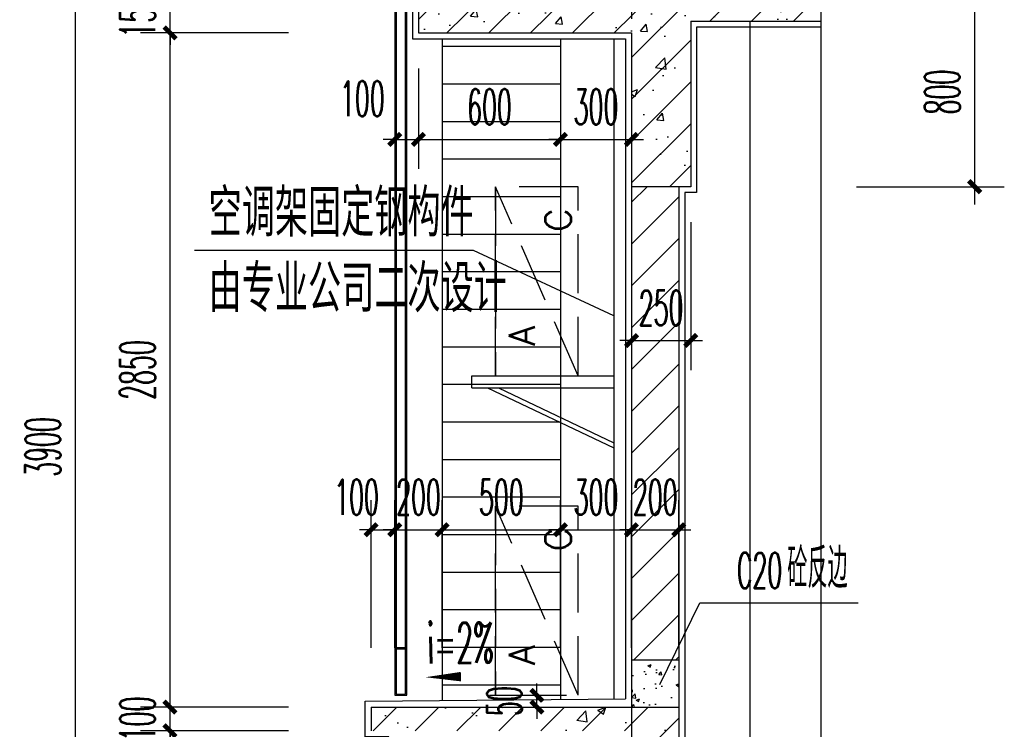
# Model space of a CAD drawing. Extents: x 1779708 to 7299578, y -1121471 to 88434.
# Tile 909 of 1056: x 6953141 to 6957301, y -962386 to -959386. Entities that reach past the tile are written whole.
import ezdxf

# ---------------------------------------------------------------- set-up
doc = ezdxf.new("R2010")
doc.units = 0
doc.header["$LTSCALE"] = 1000
doc.header["$MEASUREMENT"] = 0
doc.linetypes.add('DASH', pattern=[0.35, 0.25, -0.1])
doc.linetypes.add('DOTE', pattern=[2.42, 2, -0.2, 0.02, -0.2])
doc.layers.get('0').update_dxf_attribs({"linetype": 'CONTINUOUS'})
doc.layers.get('Defpoints').update_dxf_attribs({"linetype": 'CONTINUOUS'})
for name, color, linetype in [('AXIS', 3, 'CONTINUOUS'), ('DIM_LEAD', 3, 'CONTINUOUS'), ('DIM_SYMB', 3, 'CONTINUOUS'), ('DOTE', 1, 'DOTE'), ('J-空调', 64, 'CONTINUOUS'), ('PUB_TEXT', 7, 'CONTINUOUS'), ('WALL', 255, 'CONTINUOUS'), ('WINDOW', 2, 'CONTINUOUS'), ('可见线', 6, 'CONTINUOUS'), ('填充细线', 8, 'CONTINUOUS'), ('立面中线', 140, 'CONTINUOUS'), ('立面细线', 114, 'CONTINUOUS'), ('粉刷线', 213, 'CONTINUOUS')]:
    doc.layers.add(name, color=color, linetype=linetype)
doc.styles.add('_TCH_DIM', font='SIMPLEX.shx', dxfattribs={"width": 0.7, "bigfont": 'GBCBIG.shx'})
doc.styles.add('_TCH_DIM_T3', font='SIMPLEX.shx', dxfattribs={"width": 0.494118, "bigfont": 'GBCBIG.shx'})
doc.styles.add('dim_font', font='SIMPLEX.shx', dxfattribs={"width": 0.8})
doc.styles.add('HZTXT', font='simplex.shx', dxfattribs={"width": 0.7, "bigfont": 'HZTXT.shx'})
doc.dimstyles.new('_TCH_ARCH&&50', dxfattribs={"dimtxt": 148.75, "dimasz": 50, "dimexe": 125, "dimexo": 150, "dimgap": 63.125, "dimtad": 1, "dimdec": 0, "dimzin": 0, "dimdsep": 46, "dimtxsty": '_TCH_DIM_T3', "dimblk": 'ARCHTICK', "dimcen": 0.09, "dimdle": 75, "dimclrt": 7, "dimazin": 2, "dimtfac": 1, "dimtdec": 0, "dimtix": 1, "dimtmove": 2, "dimatfit": 3, "dimfxl": 250, "dimtolj": 1, "dimtzin": 0, "dimarcsym": 0})

# ---------------------------------------------------------------- blocks, each defined once
blk = doc.blocks.new('3r13ef')
at = {"layer": 'J-空调', "linetype": 'DASH'}
blk.add_line((0, 0), (800, 350), dxfattribs=at)
blk.add_lwpolyline([(800, 350), (0, 350)], close=True, dxfattribs=at)
blk.add_lwpolyline([(0, 350), (0, 0), (800, 0), (800, 350)], dxfattribs=at)
at = {"layer": 'J-空调', "style": 'dim_font'}
for s, p in [('A', (128.2, 183.7)), ('C', (609.5, 29.8))]:
    blk.add_text(s, height=109.5, dxfattribs=at).set_placement(p)
blk = doc.blocks.new('A$C2A051399')
at = {"layer": '可见线'}
for p, q in [((0, 304.6), (600, 304.6)), ((0, 254.6), (0, 304.6)), ((0, 254.6), (600, 254.6)), ((66.6, 254.6), (600, 0)), ((113.1, 254.6), (600, 22.2))]:
    blk.add_line(p, q, dxfattribs=at)
at = {"layer": 'J-空调', "extrusion": (0, 0, -1), "xscale": -1, "zscale": -1, "rotation": 270}
blk.add_blockref('3r13ef', (-450, 304.6), dxfattribs=at)
blk = doc.blocks.new('_ArchTick')
at = {"color": 0, "linetype": 'ByBlock', "const_width": 0.4}
blk.add_lwpolyline([(-0.5, -0.5), (0.5, 0.5)], dxfattribs=at)
blk = doc.blocks.new('*D685')
at = {"layer": 'AXIS', "color": 0, "lineweight": -2, "transparency": 16777216}
for p, q in [((6953375.8, -963217.3), (6953375.8, -959167.3)), ((6954275.8, -959242.3), (6953250.8, -959242.3)), ((6954275.8, -963142.3), (6953250.8, -963142.3))]:
    blk.add_line(p, q, dxfattribs=at)
at = {"layer": 'Defpoints', "color": 0, "transparency": 16777216}
for p in [(6953375.8, -959242.3), (6954425.8, -959242.3), (6954425.8, -963142.3)]:
    blk.add_point(p, dxfattribs=at)
at = {"layer": 'AXIS', "color": 0, "lineweight": -2, "transparency": 16777216, "xscale": 50, "yscale": 50, "zscale": 50}
for p, rotation in [((6953375.8, -959242.3), 90), ((6953375.8, -963142.3), 270)]:
    blk.add_blockref('_ArchTick', p, dxfattribs=dict(at, rotation=rotation))
at = {"layer": 'AXIS', "color": 7, "transparency": 16777216, "insert": (6953238.3, -961192.3), "char_height": 148.75, "attachment_point": 5, "rotation": 90, "style": '_TCH_DIM_T3'}
blk.add_mtext('\\A1;3900', dxfattribs=at)
blk = doc.blocks.new('*D701')
at = {"layer": 'AXIS', "color": 0, "lineweight": -2, "transparency": 16777216}
for p, q in [((6954625.8, -962042.3), (6954625.8, -961417.3)), ((6954725.8, -962042.3), (6954725.8, -961417.3)), ((6954625.8, -961542.3), (6954575.8, -961542.3)), ((6954625.8, -961542.3), (6954725.8, -961542.3)), ((6954725.8, -961542.3), (6954775.8, -961542.3))]:
    blk.add_line(p, q, dxfattribs=at)
at = {"layer": 'Defpoints', "color": 0, "transparency": 16777216}
for p in [(6954725.8, -961542.3), (6954625.8, -962192.3), (6954725.8, -962192.3)]:
    blk.add_point(p, dxfattribs=at)
at = {"layer": 'AXIS', "color": 0, "lineweight": -2, "transparency": 16777216, "xscale": 50, "yscale": 50, "zscale": 50}
blk.add_blockref('_ArchTick', (6954625.8, -961542.3), dxfattribs=at)
at = {"layer": 'AXIS', "color": 0, "lineweight": -2, "transparency": 16777216, "xscale": 50, "yscale": 50, "zscale": 50, "rotation": 180}
blk.add_blockref('_ArchTick', (6954725.8, -961542.3), dxfattribs=at)
at = {"layer": 'AXIS', "color": 7, "transparency": 16777216, "insert": (6954563.9, -961404.8), "char_height": 148.75, "attachment_point": 5, "style": '_TCH_DIM_T3'}
blk.add_mtext('\\A1;100', dxfattribs=at)
blk = doc.blocks.new('*D702')
at = {"layer": 'AXIS', "color": 0, "lineweight": -2, "transparency": 16777216}
for p, q in [((6954725.8, -962042.3), (6954725.8, -961417.3)), ((6954925.8, -962042.3), (6954925.8, -961417.3)), ((6954725.8, -961542.3), (6954675.8, -961542.3)), ((6954725.8, -961542.3), (6954925.8, -961542.3)), ((6954925.8, -961542.3), (6954975.8, -961542.3))]:
    blk.add_line(p, q, dxfattribs=at)
at = {"layer": 'Defpoints', "color": 0, "transparency": 16777216}
for p in [(6954925.8, -961542.3), (6954725.8, -962192.3), (6954925.8, -962192.3)]:
    blk.add_point(p, dxfattribs=at)
at = {"layer": 'AXIS', "color": 0, "lineweight": -2, "transparency": 16777216, "xscale": 50, "yscale": 50, "zscale": 50}
blk.add_blockref('_ArchTick', (6954725.8, -961542.3), dxfattribs=at)
at = {"layer": 'AXIS', "color": 0, "lineweight": -2, "transparency": 16777216, "xscale": 50, "yscale": 50, "zscale": 50, "rotation": 180}
blk.add_blockref('_ArchTick', (6954925.8, -961542.3), dxfattribs=at)
at = {"layer": 'AXIS', "color": 7, "transparency": 16777216, "insert": (6954825.8, -961404.8), "char_height": 148.75, "attachment_point": 5, "style": '_TCH_DIM_T3'}
blk.add_mtext('\\A1;200', dxfattribs=at)
blk = doc.blocks.new('*D703')
at = {"layer": 'AXIS', "color": 0, "lineweight": -2, "transparency": 16777216}
for p, q in [((6954925.8, -962042.3), (6954925.8, -961417.3)), ((6955425.8, -962042.3), (6955425.8, -961417.3)), ((6954850.8, -961542.3), (6955500.8, -961542.3))]:
    blk.add_line(p, q, dxfattribs=at)
at = {"layer": 'Defpoints', "color": 0, "transparency": 16777216}
for p in [(6955425.8, -961542.3), (6954925.8, -962192.3), (6955425.8, -962192.3)]:
    blk.add_point(p, dxfattribs=at)
at = {"layer": 'AXIS', "color": 0, "lineweight": -2, "transparency": 16777216, "xscale": 50, "yscale": 50, "zscale": 50, "rotation": 180}
blk.add_blockref('_ArchTick', (6954925.8, -961542.3), dxfattribs=at)
at = {"layer": 'AXIS', "color": 0, "lineweight": -2, "transparency": 16777216, "xscale": 50, "yscale": 50, "zscale": 50}
blk.add_blockref('_ArchTick', (6955425.8, -961542.3), dxfattribs=at)
at = {"layer": 'AXIS', "color": 7, "transparency": 16777216, "insert": (6955175.8, -961404.8), "char_height": 148.75, "attachment_point": 5, "style": '_TCH_DIM_T3'}
blk.add_mtext('\\A1;500', dxfattribs=at)
blk = doc.blocks.new('*D704')
at = {"layer": 'AXIS', "color": 0, "lineweight": -2, "transparency": 16777216}
for p, q in [((6955425.8, -962042.3), (6955425.8, -961417.3)), ((6955725.8, -962042.3), (6955725.8, -961417.3)), ((6955425.8, -961542.3), (6955375.8, -961542.3)), ((6955425.8, -961542.3), (6955725.8, -961542.3)), ((6955725.8, -961542.3), (6955775.8, -961542.3))]:
    blk.add_line(p, q, dxfattribs=at)
at = {"layer": 'Defpoints', "color": 0, "transparency": 16777216}
for p in [(6955725.8, -961542.3), (6955425.8, -962192.3), (6955725.8, -962192.3)]:
    blk.add_point(p, dxfattribs=at)
at = {"layer": 'AXIS', "color": 0, "lineweight": -2, "transparency": 16777216, "xscale": 50, "yscale": 50, "zscale": 50}
blk.add_blockref('_ArchTick', (6955425.8, -961542.3), dxfattribs=at)
at = {"layer": 'AXIS', "color": 0, "lineweight": -2, "transparency": 16777216, "xscale": 50, "yscale": 50, "zscale": 50, "rotation": 180}
blk.add_blockref('_ArchTick', (6955725.8, -961542.3), dxfattribs=at)
at = {"layer": 'AXIS', "color": 7, "transparency": 16777216, "insert": (6955575.8, -961404.8), "char_height": 148.75, "attachment_point": 5, "style": '_TCH_DIM_T3'}
blk.add_mtext('\\A1;300', dxfattribs=at)
blk = doc.blocks.new('*D705')
at = {"layer": 'AXIS', "color": 0, "lineweight": -2, "transparency": 16777216}
for p, q in [((6955725.8, -962042.3), (6955725.8, -961417.3)), ((6955925.8, -962042.3), (6955925.8, -961417.3)), ((6955725.8, -961542.3), (6955675.8, -961542.3)), ((6955725.8, -961542.3), (6955925.8, -961542.3)), ((6955925.8, -961542.3), (6955975.8, -961542.3))]:
    blk.add_line(p, q, dxfattribs=at)
at = {"layer": 'Defpoints', "color": 0, "transparency": 16777216}
for p in [(6955925.8, -961542.3), (6955725.8, -962192.3), (6955925.8, -962192.3)]:
    blk.add_point(p, dxfattribs=at)
at = {"layer": 'AXIS', "color": 0, "lineweight": -2, "transparency": 16777216, "xscale": 50, "yscale": 50, "zscale": 50}
blk.add_blockref('_ArchTick', (6955725.8, -961542.3), dxfattribs=at)
at = {"layer": 'AXIS', "color": 0, "lineweight": -2, "transparency": 16777216, "xscale": 50, "yscale": 50, "zscale": 50, "rotation": 180}
blk.add_blockref('_ArchTick', (6955925.8, -961542.3), dxfattribs=at)
at = {"layer": 'AXIS', "color": 7, "transparency": 16777216, "insert": (6955825.8, -961404.8), "char_height": 148.75, "attachment_point": 5, "style": '_TCH_DIM_T3'}
blk.add_mtext('\\A1;200', dxfattribs=at)
blk = doc.blocks.new('*D725')
at = {"layer": 'AXIS', "color": 0, "lineweight": -2, "transparency": 16777216}
for p, q in [((6953775.8, -963217.3), (6953775.8, -962317.3)), ((6954275.8, -962392.3), (6953650.8, -962392.3)), ((6954275.8, -963142.3), (6953650.8, -963142.3))]:
    blk.add_line(p, q, dxfattribs=at)
at = {"layer": 'Defpoints', "color": 0, "transparency": 16777216}
for p in [(6953775.8, -962392.3), (6954425.8, -962392.3), (6954425.8, -963142.3)]:
    blk.add_point(p, dxfattribs=at)
at = {"layer": 'AXIS', "color": 0, "lineweight": -2, "transparency": 16777216, "xscale": 50, "yscale": 50, "zscale": 50}
for p, rotation in [((6953775.8, -962392.3), 90), ((6953775.8, -963142.3), 270)]:
    blk.add_blockref('_ArchTick', p, dxfattribs=dict(at, rotation=rotation))
at = {"layer": 'AXIS', "color": 7, "transparency": 16777216, "insert": (6953638.3, -962767.3), "char_height": 148.75, "attachment_point": 5, "rotation": 90, "style": '_TCH_DIM_T3'}
blk.add_mtext('\\A1;750', dxfattribs=at)
blk = doc.blocks.new('*D726')
at = {"layer": 'AXIS', "color": 0, "lineweight": -2, "transparency": 16777216}
for p, q in [((6953775.8, -962292.3), (6953775.8, -962242.3)), ((6954275.8, -962292.3), (6953650.8, -962292.3)), ((6953775.8, -962392.3), (6953775.8, -962292.3)), ((6954275.8, -962392.3), (6953650.8, -962392.3)), ((6953775.8, -962392.3), (6953775.8, -962442.3))]:
    blk.add_line(p, q, dxfattribs=at)
at = {"layer": 'Defpoints', "color": 0, "transparency": 16777216}
for p in [(6953775.8, -962292.3), (6954425.8, -962292.3), (6954425.8, -962392.3)]:
    blk.add_point(p, dxfattribs=at)
at = {"layer": 'AXIS', "color": 0, "lineweight": -2, "transparency": 16777216, "xscale": 50, "yscale": 50, "zscale": 50}
for p, rotation in [((6953775.8, -962292.3), 270), ((6953775.8, -962392.3), 90)]:
    blk.add_blockref('_ArchTick', p, dxfattribs=dict(at, rotation=rotation))
at = {"layer": 'AXIS', "color": 7, "transparency": 16777216, "insert": (6953638.3, -962342.3), "char_height": 148.75, "attachment_point": 5, "rotation": 90, "style": '_TCH_DIM_T3'}
blk.add_mtext('\\A1;100', dxfattribs=at)
blk = doc.blocks.new('*D727')
at = {"layer": 'AXIS', "color": 0, "lineweight": -2, "transparency": 16777216}
for p, q in [((6953775.8, -962367.3), (6953775.8, -959367.3)), ((6954275.8, -959442.3), (6953650.8, -959442.3)), ((6954275.8, -962292.3), (6953650.8, -962292.3))]:
    blk.add_line(p, q, dxfattribs=at)
at = {"layer": 'Defpoints', "color": 0, "transparency": 16777216}
for p in [(6953775.8, -959442.3), (6954425.8, -959442.3), (6954425.8, -962292.3)]:
    blk.add_point(p, dxfattribs=at)
at = {"layer": 'AXIS', "color": 0, "lineweight": -2, "transparency": 16777216, "xscale": 50, "yscale": 50, "zscale": 50}
for p, rotation in [((6953775.8, -959442.3), 90), ((6953775.8, -962292.3), 270)]:
    blk.add_blockref('_ArchTick', p, dxfattribs=dict(at, rotation=rotation))
at = {"layer": 'AXIS', "color": 7, "transparency": 16777216, "insert": (6953638.3, -960867.3), "char_height": 148.75, "attachment_point": 5, "rotation": 90, "style": '_TCH_DIM_T3'}
blk.add_mtext('\\A1;2850', dxfattribs=at)
blk = doc.blocks.new('*D728')
at = {"layer": 'AXIS', "color": 0, "lineweight": -2, "transparency": 16777216}
for p, q in [((6953775.8, -959292.3), (6953775.8, -959242.3)), ((6954275.8, -959292.3), (6953650.8, -959292.3)), ((6953775.8, -959442.3), (6953775.8, -959292.3)), ((6954275.8, -959442.3), (6953650.8, -959442.3)), ((6953775.8, -959442.3), (6953775.8, -959492.3))]:
    blk.add_line(p, q, dxfattribs=at)
at = {"layer": 'Defpoints', "color": 0, "transparency": 16777216}
for p in [(6953775.8, -959292.3), (6954425.8, -959292.3), (6954425.8, -959442.3)]:
    blk.add_point(p, dxfattribs=at)
at = {"layer": 'AXIS', "color": 0, "lineweight": -2, "transparency": 16777216, "xscale": 50, "yscale": 50, "zscale": 50}
for p, rotation in [((6953775.8, -959292.3), 270), ((6953775.8, -959442.3), 90)]:
    blk.add_blockref('_ArchTick', p, dxfattribs=dict(at, rotation=rotation))
at = {"layer": 'AXIS', "color": 7, "transparency": 16777216, "insert": (6953638.3, -959367.3), "char_height": 148.75, "attachment_point": 5, "rotation": 90, "style": '_TCH_DIM_T3'}
blk.add_mtext('\\A1;150', dxfattribs=at)
blk = doc.blocks.new('*D746')
at = {"layer": 'AXIS', "color": 0, "lineweight": -2, "transparency": 16777216}
for p, q in [((6955725.8, -960242.3), (6955725.8, -960867.3)), ((6955975.8, -960242.3), (6955975.8, -960867.3)), ((6955725.8, -960742.3), (6955675.8, -960742.3)), ((6955725.8, -960742.3), (6955975.8, -960742.3)), ((6955975.8, -960742.3), (6956025.8, -960742.3))]:
    blk.add_line(p, q, dxfattribs=at)
at = {"layer": 'Defpoints', "color": 0, "transparency": 16777216}
for p in [(6955725.8, -960092.3), (6955975.8, -960092.3), (6955975.8, -960742.3)]:
    blk.add_point(p, dxfattribs=at)
at = {"layer": 'AXIS', "color": 0, "lineweight": -2, "transparency": 16777216, "xscale": 50, "yscale": 50, "zscale": 50}
blk.add_blockref('_ArchTick', (6955725.8, -960742.3), dxfattribs=at)
at = {"layer": 'AXIS', "color": 0, "lineweight": -2, "transparency": 16777216, "xscale": 50, "yscale": 50, "zscale": 50, "rotation": 180}
blk.add_blockref('_ArchTick', (6955975.8, -960742.3), dxfattribs=at)
at = {"layer": 'AXIS', "color": 7, "transparency": 16777216, "insert": (6955850.8, -960604.8), "char_height": 148.75, "attachment_point": 5, "style": '_TCH_DIM_T3'}
blk.add_mtext('\\A1;250', dxfattribs=at)
blk = doc.blocks.new('*D747')
at = {"layer": 'AXIS', "color": 0, "lineweight": -2, "transparency": 16777216}
for p, q in [((6955325.8, -962242.3), (6955325.8, -962192.3)), ((6955125.8, -962242.3), (6955450.8, -962242.3)), ((6955325.8, -962292.3), (6955325.8, -962242.3)), ((6955125.8, -962292.3), (6955450.8, -962292.3)), ((6955325.8, -962292.3), (6955325.8, -962342.3))]:
    blk.add_line(p, q, dxfattribs=at)
at = {"layer": 'Defpoints', "color": 0, "transparency": 16777216}
for p in [(6954975.8, -962242.3), (6955325.8, -962242.3), (6954975.8, -962292.3)]:
    blk.add_point(p, dxfattribs=at)
at = {"layer": 'AXIS', "color": 0, "lineweight": -2, "transparency": 16777216, "xscale": 50, "yscale": 50, "zscale": 50}
for p, rotation in [((6955325.8, -962242.3), 270), ((6955325.8, -962292.3), 90)]:
    blk.add_blockref('_ArchTick', p, dxfattribs=dict(at, rotation=rotation))
at = {"layer": 'AXIS', "color": 7, "transparency": 16777216, "insert": (6955188.3, -962267.3), "char_height": 148.75, "attachment_point": 5, "rotation": 90, "style": '_TCH_DIM_T3'}
blk.add_mtext('\\A1;50', dxfattribs=at)
blk = doc.blocks.new('*D748')
at = {"layer": 'AXIS', "color": 0, "lineweight": -2, "transparency": 16777216}
for p, q in [((6954725.8, -959592.3), (6954725.8, -960017.3)), ((6954825.8, -959592.3), (6954825.8, -960017.3)), ((6954725.8, -959892.3), (6954675.8, -959892.3)), ((6954725.8, -959892.3), (6954825.8, -959892.3)), ((6954825.8, -959892.3), (6954875.8, -959892.3))]:
    blk.add_line(p, q, dxfattribs=at)
at = {"layer": 'Defpoints', "color": 0, "transparency": 16777216}
for p in [(6954725.8, -959442.3), (6954825.8, -959442.3), (6954825.8, -959892.3)]:
    blk.add_point(p, dxfattribs=at)
at = {"layer": 'AXIS', "color": 0, "lineweight": -2, "transparency": 16777216, "xscale": 50, "yscale": 50, "zscale": 50}
blk.add_blockref('_ArchTick', (6954725.8, -959892.3), dxfattribs=at)
at = {"layer": 'AXIS', "color": 0, "lineweight": -2, "transparency": 16777216, "xscale": 50, "yscale": 50, "zscale": 50, "rotation": 180}
blk.add_blockref('_ArchTick', (6954825.8, -959892.3), dxfattribs=at)
at = {"layer": 'AXIS', "color": 7, "transparency": 16777216, "insert": (6954588.3, -959719.8), "char_height": 148.75, "attachment_point": 5, "style": '_TCH_DIM_T3'}
blk.add_mtext('\\A1;100', dxfattribs=at)
blk = doc.blocks.new('*D749')
at = {"layer": 'AXIS', "color": 0, "lineweight": -2, "transparency": 16777216}
for p, q in [((6954825.8, -959592.3), (6954825.8, -960017.3)), ((6955425.8, -959592.3), (6955425.8, -960017.3)), ((6954750.8, -959892.3), (6955500.8, -959892.3))]:
    blk.add_line(p, q, dxfattribs=at)
at = {"layer": 'Defpoints', "color": 0, "transparency": 16777216}
for p in [(6954825.8, -959442.3), (6955425.8, -959442.3), (6955425.8, -959892.3)]:
    blk.add_point(p, dxfattribs=at)
at = {"layer": 'AXIS', "color": 0, "lineweight": -2, "transparency": 16777216, "xscale": 50, "yscale": 50, "zscale": 50, "rotation": 180}
blk.add_blockref('_ArchTick', (6954825.8, -959892.3), dxfattribs=at)
at = {"layer": 'AXIS', "color": 0, "lineweight": -2, "transparency": 16777216, "xscale": 50, "yscale": 50, "zscale": 50}
blk.add_blockref('_ArchTick', (6955425.8, -959892.3), dxfattribs=at)
at = {"layer": 'AXIS', "color": 7, "transparency": 16777216, "insert": (6955125.8, -959754.8), "char_height": 148.75, "attachment_point": 5, "style": '_TCH_DIM_T3'}
blk.add_mtext('\\A1;600', dxfattribs=at)
blk = doc.blocks.new('*D750')
at = {"layer": 'AXIS', "color": 0, "lineweight": -2, "transparency": 16777216}
for p, q in [((6955425.8, -959592.3), (6955425.8, -960017.3)), ((6955725.8, -959592.3), (6955725.8, -960017.3)), ((6955425.8, -959892.3), (6955375.8, -959892.3)), ((6955425.8, -959892.3), (6955725.8, -959892.3)), ((6955725.8, -959892.3), (6955775.8, -959892.3))]:
    blk.add_line(p, q, dxfattribs=at)
at = {"layer": 'Defpoints', "color": 0, "transparency": 16777216}
for p in [(6955425.8, -959442.3), (6955725.8, -959442.3), (6955725.8, -959892.3)]:
    blk.add_point(p, dxfattribs=at)
at = {"layer": 'AXIS', "color": 0, "lineweight": -2, "transparency": 16777216, "xscale": 50, "yscale": 50, "zscale": 50}
blk.add_blockref('_ArchTick', (6955425.8, -959892.3), dxfattribs=at)
at = {"layer": 'AXIS', "color": 0, "lineweight": -2, "transparency": 16777216, "xscale": 50, "yscale": 50, "zscale": 50, "rotation": 180}
blk.add_blockref('_ArchTick', (6955725.8, -959892.3), dxfattribs=at)
at = {"layer": 'AXIS', "color": 7, "transparency": 16777216, "insert": (6955575.8, -959754.8), "char_height": 148.75, "attachment_point": 5, "style": '_TCH_DIM_T3'}
blk.add_mtext('\\A1;300', dxfattribs=at)
blk = doc.blocks.new('*D761')
at = {"layer": 'AXIS', "color": 0, "lineweight": -2, "transparency": 16777216}
for p, q in [((6957175.8, -960167.3), (6957175.8, -959217.3)), ((6956675.8, -959292.3), (6957300.8, -959292.3)), ((6956675.8, -960092.3), (6957300.8, -960092.3))]:
    blk.add_line(p, q, dxfattribs=at)
at = {"layer": 'Defpoints', "color": 0, "transparency": 16777216}
for p in [(6956525.8, -959292.3), (6957175.8, -959292.3), (6956525.8, -960092.3)]:
    blk.add_point(p, dxfattribs=at)
at = {"layer": 'AXIS', "color": 0, "lineweight": -2, "transparency": 16777216, "xscale": 50, "yscale": 50, "zscale": 50}
for p, rotation in [((6957175.8, -959292.3), 90), ((6957175.8, -960092.3), 270)]:
    blk.add_blockref('_ArchTick', p, dxfattribs=dict(at, rotation=rotation))
at = {"layer": 'AXIS', "color": 7, "transparency": 16777216, "insert": (6957038.3, -959692.3), "char_height": 148.75, "attachment_point": 5, "rotation": 90, "style": '_TCH_DIM_T3'}
blk.add_mtext('\\A1;800', dxfattribs=at)

msp = doc.modelspace()

# ---------------------------------------------------------------- hatches: boundary and pattern name
at = {"layer": '填充细线'}
h = msp.add_hatch(dxfattribs=at)
h.set_pattern_fill('钢筋混凝土', color=114, scale=50)
h.set_pattern_definition([(45, (6954825.8, -960092.29), (-88.388, 88.388), []), (50, (6954825.8, -960092.3), (358.63, -31.376), [37.5, -412.5]), (355, (6954825.8, -960092.3), (-69.376, 376.096), [30, -330]), (100.451, (6954855.68, -960094.9), (289.255, 344.72), [31.87, -350.57]), (46.184, (6954825.8, -959992.3), (533.62, -82.76), [56.25, -618.75]), (96.636, (6954870.26, -959999.2), (467.33, 487.06), [47.8, -525.86]), (351.184, (6954825.8, -959992.3), (467.33, 487.06), [45, -495]), (21, (6954875.8, -960017.3), (298.454, -201.31), [37.5, -412.5]), (326, (6954875.8, -960017.3), (121.66, 362.575), [30, -330]), (71.451, (6954900.66, -960034.06), (420.11, 161.265), [31.87, -350.57]), (37.5, (6954825.8, -960092.29), (6.08, 166.447), [0, -326, 0, -335, 0, -331.25]), (7.5, (6954825.8, -960092.29), (131.535, 197.206), [0, -191, 0, -318.5, 0, -126.25]), (327.5, (6954714.3, -960092.29), (266.911, -11.277), [0, -125, 0, -390, 0, -517.5]), (317.5, (6954664.3, -960092.29), (291.593, 50.052), [0, -162.5, 0, -259, 0, -367.5])])
h.paths.add_polyline_path([(6956525.8, -959292.3), (6954825.8, -959292.3), (6954825.8, -959442.3), (6955725.8, -959442.3), (6955725.8, -960092.3), (6955975.8, -960092.3), (6955975.8, -959392.3), (6956525.8, -959392.3)])
h = msp.add_hatch(dxfattribs=at)
h.set_pattern_fill('普通砖', color=114, scale=50)
h.set_pattern_definition([(45, (6955725.8, -962102.53), (-88.388, 88.388), [])])
h.paths.add_polyline_path([(6955925.8, -960092.3), (6955725.8, -960092.3), (6955725.8, -962092.3), (6955925.8, -962092.3)])
h = msp.add_hatch(dxfattribs=at)
h.set_pattern_fill('混凝土', color=114, scale=20)
h.set_pattern_definition([(50, (6955725.79, -962292.29), (143.45, -12.55), [15, -165]), (355, (6955725.8, -962292.29), (-27.75, 150.44), [12, -132]), (100.45, (6955737.75, -962293.33), (115.7, 137.89), [12.75, -140.23]), (46.184, (6955725.8, -962252.29), (213.45, -33.1), [22.5, -247.5]), (96.64, (6955743.58, -962255.04), (186.93, 194.82), [19.12, -210.34]), (351.18, (6955725.8, -962252.29), (186.93, 194.82), [18, -198]), (21, (6955745.79, -962262.29), (119.38, -80.524), [15, -165]), (326, (6955745.8, -962262.29), (48.66, 145.03), [12, -132]), (71.45, (6955755.74, -962269), (168.045, 64.51), [12.75, -140.23]), (37.5, (6955725.794, -962292.286), (2.432, 66.579), [0, -130.4, 0, -134, 0, -132.5]), (7.5, (6955725.794, -962292.286), (52.614, 78.882), [0, -76.4, 0, -127.4, 0, -50.5]), (327.5, (6955681.194, -962292.286), (106.7645, -4.511), [0, -50, 0, -156, 0, -207]), (317.5, (6955661.19, -962292.29), (116.637, 20.02), [0, -65, 0, -103.6, 0, -147])])
h.paths.add_polyline_path([(6955925.8, -962092.3), (6955725.8, -962092.3), (6955725.8, -962292.3), (6955925.8, -962292.3)])
h = msp.add_hatch(dxfattribs=at)
h.set_pattern_fill('钢筋混凝土', color=114, scale=50)
h.set_pattern_definition([(45, (6954625.8, -963992.29), (-88.3883, 88.3883), []), (50, (6954625.8, -963992.3), (358.63, -31.376), [37.5, -412.5]), (355, (6954625.8, -963992.3), (-69.376, 376.096), [30, -330]), (100.451, (6954655.68, -963994.9), (289.255, 344.72), [31.87, -350.57]), (46.184, (6954625.8, -963892.3), (533.62, -82.76), [56.25, -618.75]), (96.636, (6954670.26, -963899.2), (467.33, 487.06), [47.81, -525.86]), (351.184, (6954625.8, -963892.3), (467.33, 487.06), [45, -495]), (21, (6954675.8, -963917.3), (298.454, -201.31), [37.5, -412.5]), (326, (6954675.8, -963917.3), (121.66, 362.575), [30, -330]), (71.451, (6954700.66, -963934.06), (420.11, 161.265), [31.87, -350.57]), (37.5, (6954625.8, -963992.29), (6.08, 166.447), [0, -326, 0, -335, 0, -331.25]), (7.5, (6954625.8, -963992.29), (131.535, 197.206), [0, -191, 0, -318.5, 0, -126.25]), (327.5, (6954514.3, -963992.29), (266.911, -11.2774), [0, -125, 0, -390, 0, -517.5]), (317.5, (6954464.3, -963992.29), (291.593, 50.052), [0, -162.5, 0, -259, 0, -367.5])])
h.paths.add_polyline_path([(6955975.8, -963292.3), (6956525.8, -963292.3), (6956525.8, -963192.3), (6955925.8, -963192.3), (6955925.8, -962292.3), (6954625.8, -962292.3), (6954625.8, -962392.3), (6955725.8, -962392.3), (6955725.8, -963792.3), (6954725.8, -963792.3), (6954725.8, -963892.3), (6955725.8, -963892.3), (6955725.8, -963992.3), (6955975.8, -963992.3)])
at = {"layer": '立面细线'}
h = msp.add_hatch(dxfattribs=at)
h.set_pattern_fill('ANSI31', color=256, scale=100, angle=135, style=0)
h.set_pattern_definition([(180, (6985.29, -29700), (-1e-14, -158.75), [])])
h.paths.add_polyline_path([(6955425.8, -959467.3), (6954925.8, -959467.3), (6954925.8, -962264.3), (6955425.8, -962259.8)])

# ---------------------------------------------------------------- linework, layer by layer
at = {"layer": 'DIM_LEAD'}
for p, q in [((6955058.5, -960362.5), (6953879, -960362.5)), ((6955650.8, -960637.6), (6955058.5, -960362.5)), ((6955650.8, -960637.6), (6955058.5, -960362.5)), ((6955844.8, -962196.3), (6956014.9, -961850.9)), ((6955844.8, -962196.3), (6956014.9, -961850.9)), ((6956014.9, -961850.9), (6956684, -961850.9))]:
    msp.add_line(p, q, dxfattribs=at)
at = {"layer": 'DIM_SYMB'}
msp.add_lwpolyline([(6956525.8, -945692.3), (6956525.8, -958611), (6956630.8, -958649.3), (6956420.8, -958686.3), (6956525.8, -958723.5), (6956525.8, -971642.3)], dxfattribs=at)
msp.add_lwpolyline([(6955163.3, -962160.8, 0, 0, 0), (6954854.9, -962165.9, 0, 40, 0), (6955004.8, -962163.4, 0, 0, 0)], format="xyseb", dxfattribs=at)
at = {"layer": 'DOTE', "linetype": 'DOTE', "ltscale": 0.5}
msp.add_line((6955725.8, -947492.3), (6955725.8, -972342.3), dxfattribs=at)
at = {"layer": 'WALL'}
for p, q in [((6954825.8, -959292.3), (6954825.8, -959442.3)), ((6955975.8, -959392.3), (6955975.8, -960092.3)), ((6955975.8, -959392.3), (6956525.8, -959392.3)), ((6954825.8, -959442.3), (6955725.8, -959442.3)), ((6955725.8, -959442.3), (6955725.8, -960092.3)), ((6955725.8, -960092.3), (6955725.8, -962292.3)), ((6955975.8, -960092.3), (6955725.8, -960092.3)), ((6955925.8, -960092.3), (6955925.8, -962292.3)), ((6955725.8, -962092.3), (6955925.8, -962092.3)), ((6954625.8, -962292.3), (6955925.8, -962292.3)), ((6954625.8, -962292.3), (6954625.8, -962392.3)), ((6955925.8, -962292.3), (6955925.8, -963192.3))]:
    msp.add_line(p, q, dxfattribs=at)
at = {"layer": 'WINDOW'}
for points in [[(6954775.8, -962242.3), (6954775.8, -948292.3), (6954725.8, -948292.3), (6954725.8, -962242.3)], [(6954770.8, -962237.3), (6954770.8, -948297.3), (6954730.8, -948297.3), (6954730.8, -962237.3)], [(6954725.8, -962242.3), (6954775.8, -962242.3), (6954775.8, -962042.3), (6954725.8, -962042.3)], [(6954730.8, -962237.3), (6954770.8, -962237.3), (6954770.8, -962047.3), (6954730.8, -962047.3)]]:
    msp.add_lwpolyline(points, close=True, dxfattribs=at)
at = {"layer": '可见线'}
msp.add_line((6955650.8, -959467.3), (6955650.8, -962257.7), dxfattribs=at)
at = {"layer": '立面中线'}
for p, q in [((6956225.8, -959392.3), (6956225.8, -963142.3)), ((6954925.8, -959467.3), (6954925.8, -962264.3)), ((6955425.8, -959467.3), (6955425.8, -962259.8))]:
    msp.add_line(p, q, dxfattribs=at)
at = {"layer": '粉刷线'}
for p, q in [((6954800.8, -959267.3), (6954800.8, -959467.3)), ((6954800.8, -959467.3), (6955700.8, -959467.3)), ((6955700.8, -959467.3), (6955700.8, -962257.3)), ((6955950.8, -960117.3), (6955950.8, -963142.3))]:
    msp.add_line(p, q, dxfattribs=at)
for points in [[(6956525.8, -959417.3), (6956000.8, -959417.3), (6956000.8, -960117.3), (6955950.8, -960117.3)], [(6955700.8, -964017.3), (6955700.8, -964017.3), (6955700.8, -963917.3), (6954700.8, -963917.3), (6954700.8, -962417.3), (6954600.8, -962417.3), (6954600.8, -962267.3), (6955700.8, -962257.3)]]:
    msp.add_lwpolyline(points, dxfattribs=at)

# ---------------------------------------------------------------- block references
msp.add_blockref('A$C2A051399', (6955050.8, -961196.8))
at = {"layer": 'J-空调', "extrusion": (0, 0, -1), "xscale": -1, "zscale": -1, "rotation": 270}
msp.add_blockref('3r13ef', (-6955500.8, -962242.3), dxfattribs=at)

# ---------------------------------------------------------------- texts
at = {"layer": 'PUB_TEXT', "color": 7}
for s, height, style, width, p in [('空调架固定钢构件', 200, 'HZTXT', 0.7, (6953939, -960302.5)), ('由专业公司二次设计', 200, 'HZTXT', 0.7, (6953939, -960622.5)), ('砼反边', 168.79, '_TCH_DIM', 0.7, (6956383.9, -961789.1)), ('C20', 148.75, '_TCH_DIM', 0.494118, (6956170.4, -961789.1))]:
    msp.add_text(s, height=height, dxfattribs=dict(at, style=style, width=width)).set_placement(p)
at = {"layer": 'PUB_TEXT', "color": 7, "style": '_TCH_DIM', "width": 0.494118}
msp.add_text('i=2%', height=170, rotation=0.9548, dxfattribs=at).set_placement((6954864.2, -962108.6))

# ---------------------------------------------------------------- dimensions: what is measured, and where the dimension line sits
at = {"layer": 'AXIS'}
for p1, p2, distance, picture, middle in [((6954425.8, -963142.3), (6954425.8, -959242.3), 1050, '*D685', (6953238.3, -961192.3)), ((6954425.8, -959442.3), (6954425.8, -959292.3), 650, '*D728', (6953638.3, -959367.3)), ((6956525.8, -960092.3), (6956525.8, -959292.3), -650, '*D761', (6957038.3, -959692.3)), ((6954425.8, -962292.3), (6954425.8, -959442.3), 650, '*D727', (6953638.3, -960867.3)), ((6954825.8, -959442.3), (6955425.8, -959442.3), -450, '*D749', (6955125.8, -959754.8)), ((6955425.8, -959442.3), (6955725.8, -959442.3), -450, '*D750', (6955575.8, -959754.8)), ((6955725.8, -960092.3), (6955975.8, -960092.3), -650, '*D746', (6955850.8, -960604.8)), ((6954725.8, -962192.3), (6954925.8, -962192.3), 650, '*D702', (6954825.8, -961404.8)), ((6954925.8, -962192.3), (6955425.8, -962192.3), 650, '*D703', (6955175.8, -961404.8)), ((6955425.8, -962192.3), (6955725.8, -962192.3), 650, '*D704', (6955575.8, -961404.8)), ((6955725.8, -962192.3), (6955925.8, -962192.3), 650, '*D705', (6955825.8, -961404.8)), ((6954425.8, -962392.3), (6954425.8, -962292.3), 650, '*D726', (6953638.3, -962342.3)), ((6954975.8, -962292.3), (6954975.8, -962242.3), -350, '*D747', (6955188.3, -962267.3)), ((6954425.8, -963142.3), (6954425.8, -962392.3), 650, '*D725', (6953638.3, -962767.3))]:
    dim = msp.add_aligned_dim(p1=p1, p2=p2, distance=distance, dimstyle='_TCH_ARCH&&50', dxfattribs=at)
    dim.commit()
    dim.dimension.update_dxf_attribs({"geometry": picture, "text_midpoint": middle})
for base, p1, p2, picture, middle in [((6954825.8, -959892.3), (6954725.8, -959442.3), (6954825.8, -959442.3), '*D748', (6954588.3, -959719.8)), ((6954725.8, -961542.3), (6954625.8, -962192.3), (6954725.8, -962192.3), '*D701', (6954563.9, -961404.8))]:
    dim = msp.add_linear_dim(base=base, p1=p1, p2=p2, angle=0, dimstyle='_TCH_ARCH&&50', dxfattribs=at)
    dim.commit()
    dim.dimension.update_dxf_attribs({"geometry": picture, "text_midpoint": middle, "dimtype": 161})

doc.saveas('drawing.dxf')
